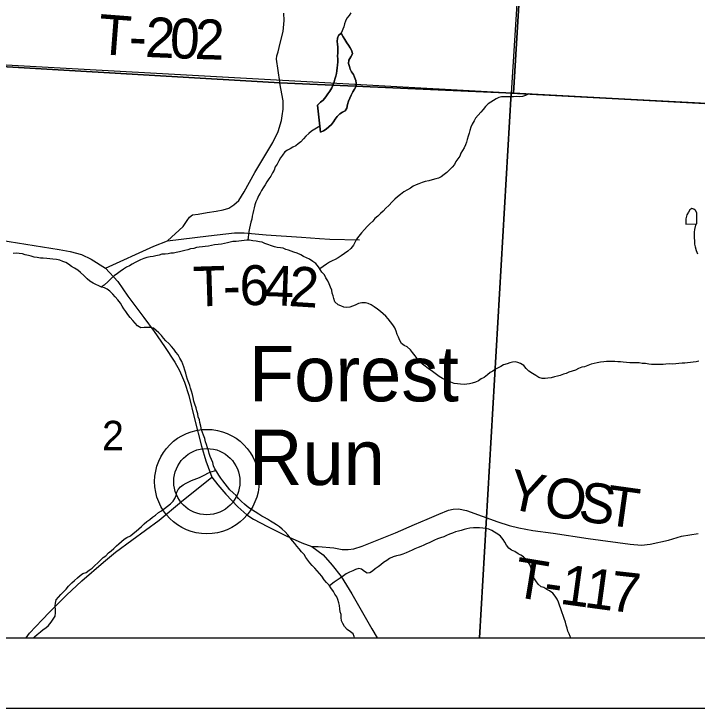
# Model space of a CAD drawing. Extents: x -20.2 to 34, y 0 to 22.
# Drawn here: x 7.09 to 8.064, y 14 to 14.988 of the extents above; entities that cross this region are included whole.
import ezdxf

# ---------------------------------------------------------------- set-up
doc = ezdxf.new("R2010")
doc.units = 0
for name, color, linetype in [('Default', 7, 'Continuous'), ('GM_X_County_Road', 7, 'Continuous'), ('GM_X_Minor_Lake', 7, 'Continuous'), ('GM_X_Minor_River', 7, 'Continuous'), ('GM_X_Section', 7, 'Continuous'), ('GM_X_Section_Text', 7, 'Continuous'), ('GM_X_Township_Road', 7, 'Continuous'), ('GM_X_Township_Road_Text', 7, 'Continuous'), ('GM_X_Unincorporated', 7, 'Continuous'), ('GM_X_Unincorporated_Location', 7, 'Continuous'), ('GM_X_Unincorporated_Text', 7, 'Continuous'), ('SH_Cut_Line', 7, 'Continuous'), ('SH_Data', 7, 'Continuous')]:
    doc.layers.add(name, color=color, linetype=linetype)

msp = doc.modelspace()

# ---------------------------------------------------------------- linework, layer by layer
at = {"layer": 'Default'}
for points in [[(8.9, 15.37339), (8.9, 15.82114), (7.86237, 15.87982), (7.79854, 14.87534), (8.86966, 14.81913)], [(6.67705, 14.1), (8.9, 14.1), (8.9, 14.81759), (8.83066, 14.81994), (8.80435, 14.82053), (8.75184, 14.82421), (7.80177, 14.87554), (7.46907, 14.89011), (6.94241, 14.92118), (6.7293, 14.93376), (6.72684, 14.88665), (6.72527, 14.85632), (6.71588, 14.67753), (6.69148, 14.38791), (6.67825, 14.12402)], [(6.67837, 14.1), (7.75338, 14.1), (7.79854, 14.87534), (6.72741, 14.93458)], [(7.75338, 14.1), (8.82621, 14.1), (8.86966, 14.81913), (7.79854, 14.87534)]]:
    msp.add_lwpolyline(points, close=True, dxfattribs=at)
for points in [[(5.77351, 14.1), (6.67705, 14.1), (6.67825, 14.12402), (6.69148, 14.38791), (6.71588, 14.67753), (6.72527, 14.85632), (6.72684, 14.88665), (6.7293, 14.93376), (6.94241, 14.92118), (7.46907, 14.89011), (7.80177, 14.87554), (7.8434, 15.55866)], [(7.8434, 15.55866), (7.80177, 14.87554), (8.75184, 14.82421)]]:
    msp.add_lwpolyline(points, dxfattribs=at)
at = {"layer": 'GM_X_County_Road'}
for points in [[(7.0717, 14.66635), (7.15489, 14.65292), (7.17044, 14.64987), (7.18641, 14.64563), (7.20015, 14.63896), (7.22085, 14.62638), (7.23815, 14.60742), (7.25251, 14.5866), (7.27556, 14.55628), (7.28991, 14.53606), (7.30487, 14.51463), (7.31962, 14.4926), (7.32609, 14.48047), (7.33337, 14.46389), (7.33923, 14.44489), (7.34732, 14.41174), (7.35743, 14.37313), (7.3639, 14.3519), (7.3723, 14.32897), (7.38067, 14.31794), (7.3922, 14.3048), (7.40918, 14.28661), (7.42232, 14.27508), (7.43162, 14.26882), (7.45163, 14.25871), (7.47812, 14.24537), (7.50055, 14.23526), (7.51491, 14.23021)], [(7.1076, 14.1), (7.11262, 14.10669), (7.13041, 14.1259), (7.14112, 14.13661), (7.16518, 14.16066), (7.18722, 14.18134), (7.21774, 14.20797), (7.23492, 14.22192), (7.25837, 14.2389), (7.29739, 14.2676), (7.32912, 14.29408), (7.3723, 14.32897)], [(7.51491, 14.23021), (7.53088, 14.21828), (7.54361, 14.20372), (7.55654, 14.18735), (7.57151, 14.16289), (7.60021, 14.11295), (7.60759, 14.1)]]:
    msp.add_lwpolyline(points, dxfattribs=at)
at = {"layer": 'GM_X_Minor_Lake'}
for points in [[(7.55655, 14.96103), (7.55278, 14.95758), (7.55128, 14.95377), (7.55094, 14.94921), (7.55135, 14.94542), (7.55176, 14.94086), (7.55179, 14.93706), (7.55182, 14.9325), (7.55147, 14.9287), (7.55151, 14.92376), (7.55153, 14.91996), (7.55119, 14.9154), (7.55084, 14.9116), (7.55011, 14.90742), (7.54976, 14.90361), (7.54865, 14.89943), (7.54754, 14.89524), (7.54643, 14.89143), (7.54494, 14.88762), (7.54308, 14.88305), (7.54045, 14.87847), (7.53745, 14.87427), (7.53482, 14.87008), (7.53068, 14.86549), (7.5269, 14.8628), (7.52275, 14.85859), (7.52722, 14.81987), (7.53138, 14.8218), (7.53516, 14.82411), (7.53893, 14.82755), (7.5427, 14.831), (7.54571, 14.83482)], [(7.55655, 14.96103), (7.55924, 14.95573), (7.56193, 14.95195), (7.56451, 14.94729), (7.56693, 14.94363), (7.56924, 14.93984), (7.57154, 14.93568), (7.57271, 14.93151), (7.57047, 14.92694), (7.56747, 14.92236), (7.56712, 14.9178), (7.56829, 14.91363), (7.56946, 14.90983), (7.57139, 14.90605), (7.57407, 14.90189), (7.57524, 14.8981), (7.57717, 14.89355), (7.57796, 14.88976), (7.57761, 14.88558), (7.57537, 14.881), (7.57312, 14.87719), (7.57087, 14.87261), (7.56863, 14.86842), (7.56714, 14.86385), (7.56566, 14.85928), (7.56456, 14.85433), (7.56231, 14.85052), (7.55814, 14.84859), (7.55436, 14.8459), (7.55059, 14.84246), (7.54796, 14.83864), (7.54571, 14.83482), (7.5427, 14.831), (7.53893, 14.82755), (7.53516, 14.82411), (7.53138, 14.8218), (7.52722, 14.81987), (7.52275, 14.85859), (7.5269, 14.8628), (7.53068, 14.86549), (7.53482, 14.87008), (7.53745, 14.87427), (7.54045, 14.87847), (7.54308, 14.88305), (7.54494, 14.88762), (7.54643, 14.89143), (7.54754, 14.89524), (7.54865, 14.89943), (7.54976, 14.90361), (7.55011, 14.90742), (7.55084, 14.9116), (7.55119, 14.9154), (7.55153, 14.91996), (7.55151, 14.92376), (7.55147, 14.9287), (7.55182, 14.9325), (7.55179, 14.93706), (7.55176, 14.94086), (7.55135, 14.94542), (7.55094, 14.94921), (7.55128, 14.95377), (7.55278, 14.95758), (7.55655, 14.96103)], [(7.54571, 14.83482), (7.54796, 14.83864), (7.55059, 14.84246), (7.55436, 14.8459), (7.55814, 14.84859), (7.56231, 14.85052), (7.56456, 14.85433), (7.56566, 14.85928), (7.56714, 14.86385), (7.56863, 14.86842), (7.57087, 14.87261), (7.57312, 14.87719), (7.57537, 14.881), (7.57761, 14.88558), (7.57796, 14.88976), (7.57717, 14.89355), (7.57524, 14.8981), (7.57407, 14.90189), (7.57139, 14.90605), (7.56946, 14.90983), (7.56829, 14.91363), (7.56712, 14.9178), (7.56747, 14.92236), (7.57047, 14.92694), (7.57271, 14.93151), (7.57154, 14.93568), (7.56924, 14.93984), (7.56693, 14.94363), (7.56451, 14.94729), (7.56193, 14.95195), (7.55924, 14.95573), (7.55655, 14.96103)]]:
    msp.add_lwpolyline(points, dxfattribs=at)
at = {"layer": 'GM_X_Minor_River'}
for points in [[(7.57038, 14.99), (7.56775, 14.98618), (7.56474, 14.98236), (7.56288, 14.97817), (7.56139, 14.97436), (7.56028, 14.96979), (7.55655, 14.96103)], [(7.82376, 14.87442), (7.81922, 14.87211), (7.81467, 14.87093), (7.81012, 14.87014), (7.80556, 14.87049), (7.80176, 14.87008), (7.79758, 14.87043), (7.79303, 14.8704), (7.78847, 14.87037), (7.78467, 14.87034), (7.78089, 14.86917), (7.7771, 14.86725), (7.77332, 14.86494), (7.76954, 14.86263), (7.76576, 14.86033), (7.76199, 14.8565), (7.75861, 14.8523), (7.75522, 14.84847), (7.75145, 14.84427), (7.74807, 14.84007), (7.74582, 14.83587), (7.74319, 14.83129), (7.74133, 14.8271), (7.73984, 14.82253), (7.73873, 14.81834), (7.73763, 14.81416), (7.73614, 14.80959), (7.73503, 14.80578), (7.73354, 14.80197), (7.73167, 14.79778), (7.72942, 14.79396), (7.72717, 14.79015), (7.72531, 14.78596), (7.72268, 14.78176), (7.72005, 14.77794), (7.7178, 14.77412), (7.71479, 14.7703), (7.71102, 14.7661), (7.70687, 14.76265), (7.7031, 14.75958), (7.69894, 14.75651), (7.69516, 14.75459), (7.69137, 14.75342), (7.68607, 14.75186), (7.68114, 14.75069), (7.67621, 14.74989), (7.67166, 14.74834), (7.66712, 14.74641), (7.66334, 14.74486), (7.65917, 14.74293), (7.6554, 14.74025), (7.65086, 14.73793), (7.64594, 14.73486), (7.64103, 14.73141), (7.6365, 14.72795), (7.63273, 14.72451), (7.62896, 14.72068), (7.62444, 14.71571), (7.61992, 14.7115), (7.61615, 14.70767), (7.61238, 14.70423), (7.60861, 14.7004), (7.60446, 14.69695), (7.60145, 14.69313), (7.5973, 14.6893), (7.59353, 14.68548), (7.58976, 14.68127), (7.58562, 14.67668), (7.58186, 14.6721), (7.57847, 14.66751), (7.5766, 14.6637), (7.57398, 14.65912), (7.57022, 14.65454), (7.56607, 14.65033), (7.56116, 14.64725), (7.55625, 14.6438), (7.55209, 14.64111), (7.54793, 14.6388), (7.54377, 14.63687), (7.53999, 14.63494), (7.53545, 14.63187), (7.52599, 14.62526)], [(7.52622, 14.82853), (7.5143, 14.8213), (7.51053, 14.81786), (7.506, 14.81402), (7.50261, 14.8102), (7.49922, 14.80638), (7.49545, 14.80331), (7.49167, 14.80062), (7.4875, 14.79869), (7.48372, 14.79639), (7.47995, 14.79408), (7.47617, 14.79177), (7.47278, 14.78719), (7.47015, 14.78337), (7.4679, 14.77918), (7.46528, 14.77422), (7.46265, 14.7704), (7.46079, 14.76583), (7.45854, 14.76201), (7.45629, 14.75744), (7.45328, 14.75362), (7.45066, 14.74942), (7.44803, 14.74484), (7.44541, 14.74064), (7.44316, 14.73683), (7.44129, 14.73302), (7.43866, 14.7292), (7.43679, 14.72463), (7.43492, 14.72082), (7.43344, 14.71625), (7.43271, 14.71244), (7.4316, 14.70863), (7.43049, 14.70407), (7.42976, 14.70026), (7.42903, 14.69608), (7.42792, 14.69189), (7.42681, 14.6877), (7.42609, 14.68314), (7.42498, 14.67857), (7.42356, 14.66603)], [(8.04727, 14.6891), (8.06322, 14.68921), (8.0631, 14.70517), (8.06117, 14.70857), (8.05888, 14.71045), (8.05584, 14.71119), (8.05319, 14.70927), (8.05132, 14.70622), (8.04907, 14.70203), (8.04759, 14.69669), (8.04729, 14.69265), (8.04727, 14.6891)], [(8.06158, 14.6892), (8.05986, 14.68159), (8.05951, 14.67779), (8.05915, 14.67398), (8.05919, 14.66942), (8.0596, 14.66525), (8.06001, 14.66069), (8.0608, 14.6569), (8.06236, 14.65159), (8.06429, 14.64667)], [(7.49357, 14.64753), (7.489, 14.64902), (7.48519, 14.65051), (7.48138, 14.652), (7.47757, 14.65311), (7.47377, 14.65461), (7.46996, 14.65534), (7.4654, 14.65568), (7.4616, 14.6568), (7.45703, 14.65829), (7.45208, 14.66015), (7.44751, 14.66164), (7.4437, 14.66351), (7.4399, 14.66386), (7.43534, 14.66459), (7.43078, 14.66532), (7.42584, 14.66604), (7.42204, 14.66601), (7.41824, 14.66561), (7.41445, 14.6652), (7.41066, 14.66479), (7.40686, 14.66439), (7.40231, 14.66435), (7.39852, 14.66319), (7.39473, 14.6624), (7.39017, 14.66161), (7.38601, 14.66044), (7.38107, 14.66002), (7.37614, 14.65961), (7.37197, 14.65844), (7.36742, 14.65764), (7.36287, 14.65723), (7.35907, 14.65682), (7.35414, 14.65641), (7.35035, 14.65562), (7.34656, 14.65446), (7.34201, 14.65366), (7.33822, 14.6525), (7.33367, 14.65132), (7.32988, 14.65054), (7.32609, 14.64975), (7.32154, 14.64858), (7.31775, 14.64779), (7.31396, 14.64776), (7.30979, 14.64659), (7.30561, 14.64618), (7.30106, 14.64615), (7.29727, 14.64461), (7.29234, 14.64381), (7.28855, 14.64302), (7.28438, 14.64223), (7.27983, 14.64144), (7.27528, 14.63989), (7.27074, 14.63796), (7.26695, 14.63641), (7.26317, 14.63448), (7.25863, 14.63217), (7.25485, 14.62986), (7.25069, 14.62755), (7.24616, 14.62486), (7.24162, 14.62141), (7.23785, 14.61872), (7.23332, 14.61527), (7.22879, 14.61144), (7.22464, 14.60723), (7.21898, 14.60225), (7.21475, 14.59941)], [(7.19002, 14.61572), (7.18505, 14.62025), (7.18123, 14.62364), (7.17665, 14.62626), (7.17246, 14.6289), (7.16788, 14.6319), (7.16407, 14.63415), (7.15987, 14.63602), (7.15568, 14.63789), (7.15074, 14.63862), (7.1458, 14.63934), (7.14124, 14.63969), (7.13706, 14.64004), (7.13212, 14.64038), (7.12832, 14.64074), (7.12338, 14.64146), (7.1192, 14.64219), (7.11501, 14.6433), (7.11083, 14.64441), (7.10627, 14.64514), (7.10246, 14.64663), (7.09789, 14.64736), (7.09371, 14.64771), (7.08916, 14.6473)], [(7.86851, 14.47354), (7.86472, 14.47237), (7.86017, 14.47158), (7.85562, 14.47041), (7.85107, 14.46962), (7.84727, 14.46921), (7.84272, 14.46918), (7.83815, 14.47067), (7.83357, 14.47329), (7.82899, 14.4763), (7.82403, 14.47968), (7.82021, 14.48345), (7.81676, 14.48761), (7.81218, 14.49062), (7.80799, 14.49211), (7.80419, 14.49284), (7.80039, 14.49243), (7.7966, 14.49164), (7.79282, 14.4901), (7.78789, 14.48854), (7.78373, 14.48623), (7.77995, 14.48431), (7.77617, 14.48238), (7.77239, 14.47969), (7.76861, 14.47777), (7.76483, 14.4747), (7.76031, 14.47049), (7.75577, 14.46856), (7.75199, 14.46587), (7.74783, 14.46394), (7.74328, 14.46239), (7.73949, 14.4616), (7.73569, 14.4612), (7.7319, 14.46079), (7.72658, 14.46113), (7.72202, 14.46148), (7.71746, 14.46221), (7.71289, 14.46407), (7.70908, 14.46594), (7.70451, 14.46743), (7.7007, 14.4693), (7.69612, 14.47193), (7.69231, 14.47494), (7.68849, 14.47796), (7.68467, 14.48059), (7.68085, 14.48284), (7.67627, 14.48661), (7.67245, 14.48962), (7.66824, 14.49377), (7.66479, 14.49792), (7.66173, 14.5017), (7.65828, 14.50623), (7.65521, 14.51001), (7.65062, 14.51416), (7.64643, 14.51603), (7.64261, 14.51904), (7.63992, 14.5232), (7.63799, 14.52812), (7.63644, 14.53191), (7.63489, 14.53684), (7.63295, 14.54139), (7.63027, 14.54555), (7.62682, 14.5497), (7.62336, 14.55423), (7.61992, 14.55801), (7.6161, 14.5614), (7.61228, 14.56441), (7.60807, 14.56818), (7.60349, 14.57119), (7.59929, 14.5742), (7.5951, 14.57607), (7.59092, 14.5768), (7.58598, 14.57714), (7.58105, 14.57597), (7.57651, 14.57366), (7.57273, 14.57211), (7.56894, 14.57094), (7.56439, 14.57015), (7.56021, 14.57088), (7.55602, 14.57275), (7.55221, 14.57424), (7.54762, 14.57839), (7.54607, 14.58294), (7.5449, 14.58711), (7.54373, 14.5909), (7.54294, 14.59507), (7.54139, 14.59924), (7.53946, 14.60379), (7.53753, 14.60833), (7.53484, 14.61249), (7.53253, 14.61665), (7.52908, 14.62043), (7.52639, 14.62459), (7.52409, 14.62837), (7.52025, 14.6329), (7.51606, 14.63591), (7.51147, 14.6393), (7.50728, 14.64117), (7.50271, 14.64304), (7.4989, 14.64529), (7.49357, 14.64753)], [(7.4806, 14.24661), (7.47677, 14.25114), (7.47257, 14.25491), (7.46874, 14.2583), (7.46455, 14.26093), (7.46035, 14.26318), (7.45577, 14.26618), (7.45157, 14.26919), (7.44738, 14.27144), (7.44357, 14.27332), (7.43899, 14.27632), (7.43403, 14.27933), (7.43021, 14.28196), (7.4264, 14.28421), (7.42258, 14.28722), (7.41876, 14.29024), (7.41456, 14.294), (7.41035, 14.29854), (7.4069, 14.30269), (7.40269, 14.30646), (7.3981, 14.31098), (7.39465, 14.31514), (7.3912, 14.31929), (7.38776, 14.32345), (7.38507, 14.32723), (7.382, 14.33177), (7.37931, 14.33631), (7.37661, 14.34085), (7.37469, 14.34501), (7.37351, 14.34956), (7.37158, 14.35411), (7.36965, 14.35827), (7.36848, 14.36244), (7.36769, 14.36662), (7.36614, 14.37041), (7.36459, 14.37533), (7.36342, 14.37913), (7.36225, 14.38368), (7.36031, 14.3886), (7.35876, 14.39239), (7.3576, 14.39618), (7.35642, 14.40149), (7.35524, 14.40642), (7.35445, 14.41021), (7.3529, 14.41477), (7.35211, 14.41894), (7.35094, 14.42311), (7.34977, 14.42766), (7.34821, 14.43259), (7.34666, 14.43676), (7.34548, 14.44207), (7.34469, 14.44624), (7.34314, 14.45117), (7.34197, 14.45534), (7.3408, 14.45913), (7.33925, 14.4633), (7.3377, 14.46785), (7.33614, 14.47239), (7.33497, 14.47695), (7.3338, 14.48112), (7.33225, 14.48566), (7.3307, 14.48983), (7.32953, 14.49362), (7.32684, 14.49816), (7.32415, 14.5027), (7.3207, 14.50686), (7.31801, 14.51102), (7.31457, 14.51479), (7.31074, 14.51894), (7.30691, 14.5231), (7.30346, 14.52687), (7.3004, 14.53065), (7.29695, 14.53442), (7.29313, 14.53743), (7.28893, 14.54082), (7.28474, 14.54193), (7.28019, 14.5419), (7.27563, 14.54187), (7.27108, 14.54146), (7.2665, 14.54408), (7.26306, 14.54786), (7.25961, 14.55163), (7.25578, 14.55616), (7.25271, 14.56032), (7.24964, 14.56448), (7.24695, 14.56864), (7.24464, 14.57242), (7.24196, 14.57658), (7.23851, 14.58112), (7.23467, 14.58565), (7.23123, 14.58942), (7.22702, 14.59357), (7.2232, 14.59658), (7.21939, 14.59846), (7.21521, 14.59919), (7.2114, 14.60106), (7.20683, 14.60293), (7.20301, 14.60518), (7.19843, 14.6078), (7.19461, 14.6112), (7.19002, 14.61572)], [(8.06619, 14.49395), (8.06202, 14.49278), (8.05785, 14.49237), (8.05405, 14.49196), (8.04988, 14.49155), (8.04608, 14.49115), (8.04229, 14.49112), (8.03773, 14.49071), (8.03318, 14.49029), (8.02863, 14.48988), (8.02369, 14.49023), (8.01914, 14.48943), (8.01534, 14.48941), (8.01078, 14.48937), (8.00623, 14.48934), (8.00243, 14.48932), (7.99863, 14.48929), (7.99483, 14.48964), (7.98989, 14.49037), (7.98533, 14.49071), (7.98115, 14.49144), (7.97584, 14.49141), (7.97166, 14.49138), (7.96786, 14.49173), (7.96292, 14.49207), (7.95836, 14.49242), (7.95418, 14.49277), (7.95038, 14.49312), (7.9462, 14.49347), (7.94202, 14.49344), (7.93823, 14.49342), (7.93443, 14.49339), (7.93064, 14.49298), (7.9257, 14.49257), (7.92115, 14.49177), (7.91698, 14.49061), (7.91243, 14.48943), (7.90789, 14.48788), (7.90297, 14.48595), (7.89917, 14.48554), (7.89463, 14.48361), (7.89009, 14.48129), (7.88555, 14.47974), (7.881, 14.47819), (7.87684, 14.47626), (7.87305, 14.47547), (7.86851, 14.47354)], [(7.2645, 14.2519), (7.26827, 14.25534), (7.27204, 14.25841), (7.27581, 14.26224), (7.27959, 14.26568), (7.28374, 14.26875), (7.28751, 14.27182), (7.29205, 14.27489), (7.2962, 14.27834), (7.30074, 14.28103), (7.30489, 14.2841), (7.30904, 14.28755), (7.31357, 14.29062), (7.31696, 14.29482), (7.31959, 14.29864), (7.32146, 14.30284), (7.32218, 14.3074), (7.32405, 14.31121), (7.32744, 14.31504), (7.33122, 14.31772), (7.33576, 14.32004), (7.33954, 14.32196), (7.34332, 14.32427), (7.34711, 14.32544), (7.3509, 14.32699), (7.35468, 14.32853), (7.35847, 14.33008), (7.36225, 14.332), (7.36641, 14.33431), (7.37095, 14.33625), (7.37809, 14.33835)], [(7.11795, 14.1), (7.11981, 14.10154), (7.12358, 14.10461), (7.12811, 14.10844), (7.13188, 14.11189), (7.13566, 14.11419), (7.13943, 14.11764), (7.1432, 14.12223), (7.1462, 14.12643), (7.14883, 14.13101), (7.14955, 14.13557), (7.14952, 14.14013), (7.1491, 14.14545), (7.14945, 14.14925), (7.15055, 14.15419), (7.15356, 14.15802), (7.15695, 14.16184), (7.16072, 14.16567), (7.16449, 14.16911), (7.16825, 14.1737), (7.17278, 14.17829), (7.17655, 14.18174), (7.18107, 14.18557), (7.18485, 14.18864), (7.18862, 14.1917), (7.19317, 14.19326), (7.19732, 14.19632), (7.20186, 14.1994), (7.20563, 14.20322), (7.20977, 14.20705), (7.21355, 14.2105), (7.21732, 14.21432), (7.22109, 14.21701), (7.22486, 14.22084), (7.22863, 14.2239), (7.2324, 14.22735), (7.23618, 14.2308), (7.23995, 14.23386), (7.24372, 14.23731), (7.2475, 14.24038), (7.25128, 14.24268), (7.25619, 14.24538), (7.25997, 14.24845), (7.2645, 14.2519)], [(7.88362, 14.1), (7.88267, 14.10207), (7.88112, 14.10585), (7.87957, 14.10964), (7.8784, 14.11381), (7.87723, 14.11798), (7.87606, 14.12215), (7.87412, 14.12746), (7.87295, 14.13163), (7.8714, 14.1358), (7.86946, 14.14148), (7.86752, 14.14679), (7.86597, 14.15096), (7.86404, 14.15512), (7.86135, 14.15928), (7.8579, 14.16344), (7.85332, 14.16682), (7.84951, 14.16908), (7.84531, 14.17171), (7.84151, 14.17282), (7.83692, 14.17659), (7.83385, 14.18112), (7.83116, 14.18566), (7.82999, 14.18946), (7.82882, 14.194), (7.82726, 14.19931), (7.82571, 14.20348), (7.8234, 14.20726), (7.82071, 14.21143), (7.81613, 14.21519), (7.81231, 14.21782), (7.8085, 14.2197), (7.80392, 14.22308), (7.79935, 14.22495), (7.79553, 14.22758), (7.79208, 14.23212), (7.78977, 14.23628), (7.78708, 14.24006), (7.78325, 14.24459), (7.77943, 14.2476), (7.77485, 14.25061), (7.77104, 14.25286), (7.76685, 14.25473), (7.76267, 14.25584), (7.75811, 14.25619), (7.75355, 14.25654), (7.74861, 14.25688), (7.74481, 14.25685), (7.73988, 14.25606), (7.73571, 14.25527), (7.73192, 14.2541), (7.72737, 14.25293), (7.72358, 14.25214), (7.71941, 14.25097), (7.71487, 14.24904), (7.71071, 14.24749), (7.70654, 14.24594), (7.70276, 14.24402), (7.69821, 14.24246), (7.69367, 14.24091), (7.68951, 14.23898), (7.68572, 14.23705), (7.68194, 14.23551), (7.67815, 14.23396), (7.67437, 14.23204), (7.66983, 14.2301), (7.66604, 14.22856), (7.6615, 14.22662), (7.65771, 14.2247), (7.65355, 14.22277), (7.64901, 14.22083), (7.64446, 14.21928), (7.63992, 14.21773), (7.63537, 14.21694), (7.63044, 14.21538), (7.62553, 14.21307), (7.62137, 14.21038), (7.61683, 14.20731), (7.61306, 14.20386), (7.60929, 14.20117), (7.60513, 14.1981), (7.60098, 14.19504), (7.5972, 14.19273), (7.59341, 14.19194), (7.58959, 14.19457), (7.58539, 14.19796), (7.58159, 14.19869), (7.57704, 14.19752), (7.57287, 14.19559), (7.56833, 14.19366), (7.56341, 14.19135), (7.55964, 14.18828), (7.5551, 14.18521), (7.55057, 14.18214), (7.54642, 14.17907)], [(7.57546, 14.1), (7.57509, 14.10214), (7.57354, 14.10593), (7.56972, 14.10857), (7.56514, 14.11195), (7.56132, 14.1161), (7.55862, 14.12064), (7.55708, 14.12443), (7.55666, 14.12899), (7.55625, 14.13316), (7.55508, 14.13696), (7.55467, 14.14151), (7.55388, 14.14607), (7.55309, 14.14986), (7.55192, 14.15441), (7.55037, 14.15858), (7.54768, 14.16236), (7.54537, 14.16614), (7.54192, 14.17105), (7.53923, 14.17484), (7.53578, 14.17899), (7.53234, 14.18276), (7.52888, 14.18768), (7.52582, 14.19146), (7.52237, 14.19523), (7.51892, 14.19939), (7.5151, 14.20316), (7.51165, 14.20693), (7.50897, 14.21071), (7.50628, 14.2145), (7.50359, 14.21865), (7.50015, 14.22243), (7.4967, 14.22658), (7.49325, 14.23036), (7.49057, 14.23414), (7.48712, 14.23791), (7.48367, 14.24245), (7.4806, 14.24661)], [(7.54642, 14.17907), (7.53979, 14.17405)]]:
    msp.add_lwpolyline(points, dxfattribs=at)
at = {"layer": 'GM_X_Section'}
msp.add_lwpolyline([(6.79044, 15.94473), (7.86237, 15.87982), (7.79854, 14.87534), (6.72741, 14.93458), (6.77473, 15.69297)], close=True, dxfattribs=at)
at = {"layer": 'GM_X_Township_Road'}
for points in [[(7.47376, 14.86131), (7.47366, 14.86448), (7.46928, 14.88959), (7.46894, 14.89154), (7.46446, 14.92391), (7.46476, 14.92878), (7.46658, 14.9344), (7.46967, 14.94657), (7.47403, 14.9631), (7.47547, 14.97872), (7.47493, 14.98943)], [(7.22085, 14.62638), (7.28968, 14.65744), (7.30903, 14.66536), (7.33145, 14.6854), (7.33726, 14.69394), (7.3403, 14.69891), (7.34453, 14.70229), (7.3527, 14.70339), (7.36542, 14.70538), (7.37831, 14.70738), (7.38848, 14.70925), (7.39629, 14.71174), (7.40374, 14.71628), (7.41046, 14.72246), (7.41845, 14.7348), (7.43334, 14.76259), (7.45913, 14.80545), (7.46658, 14.82089), (7.4713, 14.83669), (7.47239, 14.84323), (7.47403, 14.85286), (7.47376, 14.86131)], [(7.30903, 14.66536), (7.36754, 14.67252), (7.40473, 14.67656), (7.41848, 14.67676), (7.44981, 14.67373), (7.50015, 14.67029), (7.52543, 14.66851), (7.54038, 14.66746), (7.58262, 14.66645)], [(7.51491, 14.23021), (7.52366, 14.23015), (7.5461, 14.22798), (7.55809, 14.22601), (7.56659, 14.22558), (7.57465, 14.22685), (7.58641, 14.23059), (7.63369, 14.24933), (7.66092, 14.26131), (7.67901, 14.26915), (7.69556, 14.27591), (7.70929, 14.28157), (7.71583, 14.28331), (7.72367, 14.28375), (7.73522, 14.28136), (7.77945, 14.26523), (7.79579, 14.26), (7.80973, 14.25652), (7.82956, 14.25303), (7.85854, 14.24889), (7.90822, 14.2417), (7.96835, 14.2332), (7.98447, 14.2319), (7.99667, 14.2332), (8.0226, 14.2393), (8.04134, 14.24475), (8.06509, 14.24867)]]:
    msp.add_lwpolyline(points, dxfattribs=at)
at = {"layer": 'GM_X_Unincorporated'}
for radius in [0.0744, 0.04716]:
    msp.add_circle((7.36511, 14.32243), radius, dxfattribs=at)
at = {"layer": 'GM_X_Unincorporated_Location'}
msp.add_line((7.36511, 14.32243), (7.36511, 14.32243), dxfattribs=at)
at = {"layer": 'SH_Cut_Line'}
msp.add_lwpolyline([(5.77351, 14.1), (8.9, 14.1), (8.9, 20.9), (2.1, 20.9), (2.1, 14.1), (5.39535, 14.1), (5.72679, 14.10759)], close=True, dxfattribs=at)
at = {"layer": 'SH_Data'}
for p, q in [((2.1, 14.1), (8.9, 14.1)), ((2, 14), (9, 14))]:
    msp.add_line(p, q, dxfattribs=at)

# ---------------------------------------------------------------- texts
at = {"layer": 'GM_X_Section_Text'}
msp.add_text('2', height=0.04186, rotation=0.00001, dxfattribs=at).set_placement((7.21583, 14.36714))
at = {"layer": 'GM_X_Township_Road_Text'}
for s, rotation, p in [('T', 355.56415, (7.20869, 14.93153)), ('2', 357.62142, (7.27659, 14.92712)), ('0', 357.68183, (7.31163, 14.92566)), ('2', 358.29456, (7.34726, 14.92422)), ('-', 357.55995, (7.25321, 14.92811)), ('T', 1.76167, (7.3464, 14.57153)), ('6', 0.62451, (7.41191, 14.57344)), ('4', 357.9024, (7.44619, 14.57383)), ('2', 356.44866, (7.48079, 14.57257)), ('-', 1.50682, (7.38881, 14.57283)), ('Y', 348.21641, (7.79058, 14.28524)), ('O', 351.69241, (7.84323, 14.27437)), ('S', 351.63605, (7.89269, 14.26715)), ('T', 352.06208, (7.93107, 14.26151)), ('T', 350.65463, (7.7998, 14.15917)), ('1', 352.19012, (7.86649, 14.14883)), ('1', 352.26808, (7.90125, 14.14406)), ('7', 353.70903, (7.93748, 14.13916)), ('-', 352.12457, (7.8433, 14.15204))]:
    msp.add_text(s, height=0.05682, rotation=rotation, dxfattribs=at).set_placement(p)
at = {"layer": 'GM_X_Unincorporated_Text'}
for s, p in [('Forest', (7.425, 14.43672)), ('Run', (7.425, 14.31756))]:
    msp.add_text(s, height=0.078977, rotation=0.00001, dxfattribs=at).set_placement(p)

doc.saveas('drawing.dxf')
